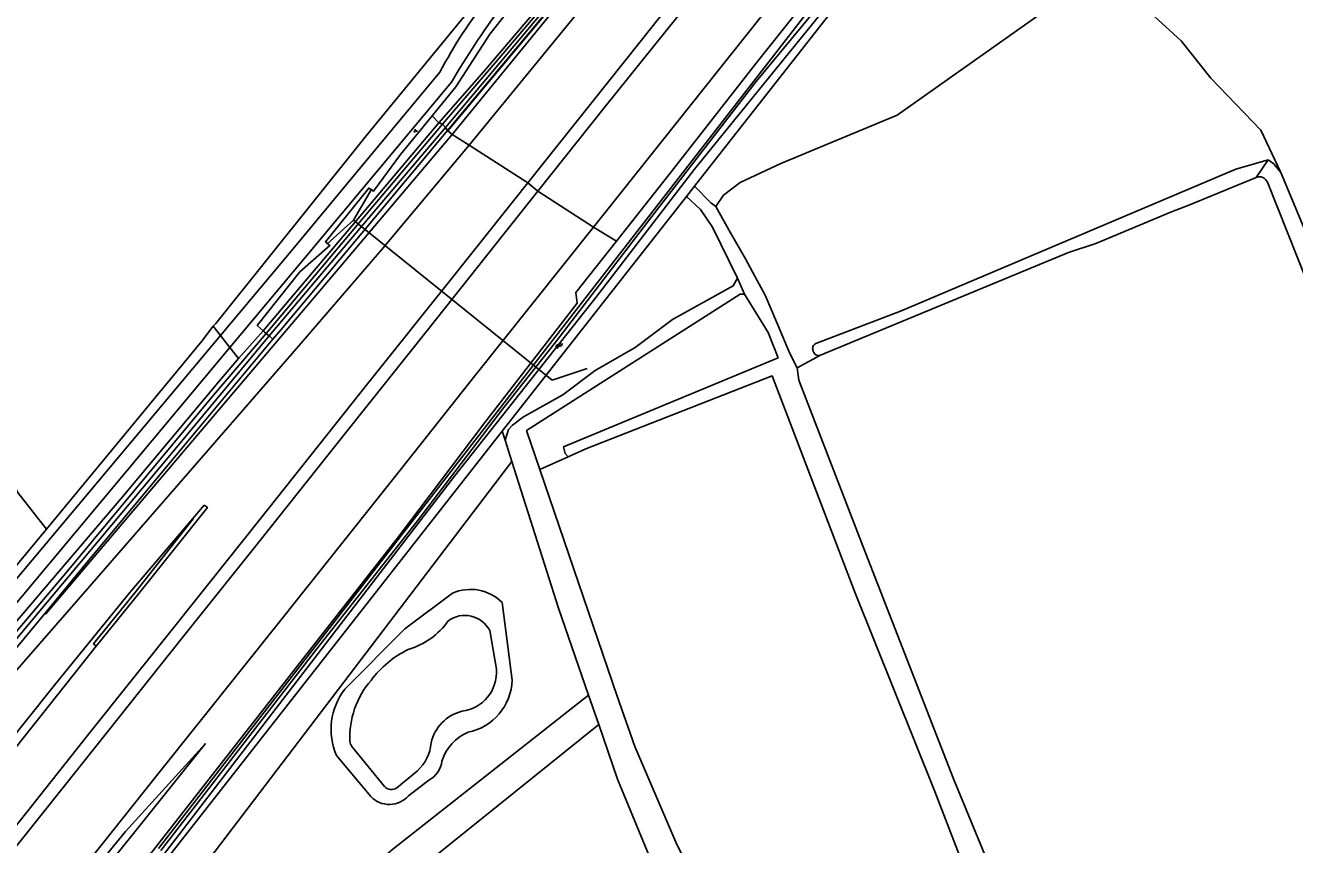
# Model space of a CAD drawing. Extents: x 135999 to 138000, y 396000 to 398501.
# Drawn here: x 137256.7 to 137552.6, y 396589.6 to 396780.5 of the extents above; entities that cross this region are included whole.
import ezdxf

# ---------------------------------------------------------------- set-up
doc = ezdxf.new("R2010")
doc.units = 0
for name, color, linetype in [('gg-knt-BGT kruinlijn', 7, 'Continuous'), ('gg-knt-bronhoudergrens', 7, 'Continuous'), ('gg-knt-verharding', 7, 'Continuous'), ('gg-kntw-bovenkant insteek waterloop', 7, 'Continuous'), ('gg-kntw-waterlijn', 7, 'Continuous'), ('gg-kwrk-duiker nz buis', 7, 'Continuous'), ('gt-grn-groengrens', 7, 'Continuous'), ('gt-grn-vlakafsluiter', 7, 'Continuous'), ('gt-grn-weggrens', 7, 'Continuous'), ('gt-symb-groenvak', 7, 'Continuous'), ('gt-symb-watersymbool', 7, 'Continuous'), ('gx-grn-maaiveld', 7, 'Continuous')]:
    doc.layers.add(name, color=color, linetype=linetype)

# ---------------------------------------------------------------- blocks, each defined once
blk = doc.blocks.new('gt0-WA')
at = {"layer": 'gt-symb-watersymbool'}
for centre, start, end in [((-0.32, 0.02), 28.0725, 151.9275), ((0.43, 0.42), 208.0725, 331.9275), ((-0.32, -0.43), 28.0725, 151.9275), ((0.43, -0.03), 208.0725, 331.9275)]:
    blk.add_arc(centre, 0.425, start, end, dxfattribs=at)
blk = doc.blocks.new('gt0-GRVAK')
at = {"layer": 'gt-symb-groenvak'}
for p, q in [((-0.11, 0.19), (-0.23, 0.24)), ((-0.18, 0.15), (0.09, 0.15)), ((-0.09, 0.21), (-0.16, 0.32)), ((-0.05, 0.21), (-0.05, 0.39)), ((0, 0.21), (0.06, 0.32)), ((0.02, 0.19), (0.13, 0.24)), ((0.26, -0.05), (0.2, 0.06)), ((0.3, -0.05), (0.3, 0.13)), ((0.35, -0.05), (0.41, 0.06)), ((-0.24, -0.23), (-0.36, -0.18)), ((-0.32, -0.26), (-0.05, -0.26)), ((-0.23, -0.21), (-0.29, -0.1)), ((-0.18, -0.2), (-0.18, -0.02)), ((-0.14, -0.21), (-0.07, -0.1)), ((-0.12, -0.23), (0, -0.18)), ((0.24, -0.07), (0.12, -0.02)), ((0.17, -0.11), (0.44, -0.11)), ((0.37, -0.07), (0.49, -0.02))]:
    blk.add_line(p, q, dxfattribs=at)

msp = doc.modelspace()

# ---------------------------------------------------------------- linework, layer by layer
at = {"layer": 'gg-knt-BGT kruinlijn'}
for p, q in [((137356.21, 396755.06), (137380.61, 396784.91)), ((137356.21, 396755.06), (137323.14, 396716.08)), ((137323.14, 396716.08), (137300.9, 396689.94)), ((137300.9, 396689.94), (137276.53, 396661.15)), ((137298.7, 396613.19), (137280.06, 396592.62)), ((137280.06, 396592.62), (137258.77, 396566.78))]:
    msp.add_line(p, q, dxfattribs=at)
at = {"layer": 'gg-knt-bronhoudergrens'}
for p, q in [((137385.36, 396715.76), (137363.77, 396688)), ((137312.15, 396709.34), (137310.73, 396710.59)), ((137442.07, 396703.67), (137436.59, 396700.69)), ((137368.54, 396683.86), (137367.87, 396685.95)), ((137383.2, 396679.99), (137376.63, 396676.98))]:
    msp.add_line(p, q, dxfattribs=at)
for points in [[(137459.98, 396759.61), (137505.22, 396791.66), (137504.21, 396792.92), (137502.8, 396796.8), (137502.45, 396799.09), (137504.81, 396801.58)], [(137549.42, 396746.27), (137544.71, 396756.08), (137533.07, 396768.2), (137526.12, 396776.96), (137514.54, 396787.59), (137504.81, 396801.58)], [(137459.98, 396759.61), (137432.84, 396748.33), (137423.32, 396743.93), (137419.44, 396740.93), (137417.68, 396738.29)], [(137264.96, 396560.62), (137282.27, 396582.82), (137324.88, 396637.35), (137343.38, 396660.92), (137363.77, 396688)]]:
    msp.add_lwpolyline(points, dxfattribs=at)
at = {"layer": 'gg-knt-verharding'}
for p, q in [((137336.86, 396749.78), (137353.35, 396769.62)), ((137321.93, 396726.4), (137356.05, 396767.32)), ((137318.68, 396727.93), (137336.86, 396749.78)), ((137318.68, 396727.93), (137302.15, 396708.23)), ((137304.36, 396705.41), (137321.93, 396726.4)), ((137226, 396611.75), (137304.36, 396705.41))]:
    msp.add_line(p, q, dxfattribs=at)
msp.add_lwpolyline([(137302.15, 396708.23), (137223.14, 396614.1), (137214.77, 396604.21)], dxfattribs=at)
for centre, radius, start, end in [((137447.26, 396720.86), 105.81, 141.2165, 152.5612), ((137511.39, 396677.07), 179.65, 143.1992, 149.8449)]:
    msp.add_arc(centre, radius, start, end, dxfattribs=at)
at = {"layer": 'gg-kntw-bovenkant insteek waterloop'}
for p, q in [((137412.66, 396743.03), (137468.29, 396813.93)), ((137543.63, 396745.09), (137546.44, 396749.15)), ((137549.42, 396746.27), (137558.17, 396725.22)), ((137412.66, 396743.03), (137416.46, 396739.16)), ((137543.63, 396745.09), (137527.96, 396738.62)), ((137367.87, 396685.95), (137410.8, 396740.66)), ((137417.68, 396738.29), (137416.46, 396739.16)), ((137523.88, 396737.06), (137506.25, 396729.67)), ((137523.88, 396737.06), (137527.96, 396738.62)), ((137422.75, 396721.59), (137424.32, 396717.91)), ((137385.5, 396714.69), (137287.69, 396588.69)), ((137306.35, 396702.86), (137312.15, 396709.34)), ((137440.31, 396704.78), (137440.51, 396704.32)), ((137434.89, 396704.03), (137436.59, 396700.69)), ((137290.02, 396586.74), (137367.87, 396685.95)), ((137373.51, 396686.13), (137376.63, 396676.98)), ((137370.17, 396627.95), (137367.85, 396646.03)), ((137390.36, 396617.6), (137387.99, 396624.44)), ((137329.26, 396610.34), (137337.21, 396600.79)), ((137345.99, 396600.96), (137350.74, 396604.6))]:
    msp.add_line(p, q, dxfattribs=at)
for points in [[(137554.55, 396933.06), (137523.66, 396892.66), (137385.5, 396714.69)], [(137440.99, 396706.36), (137460.69, 396713.92), (137538.91, 396747.02), (137546.44, 396749.15)], [(137546.44, 396749.15), (137547.74, 396748.28), (137549.42, 396746.27)], [(137546.26, 396743.98), (137558.01, 396714.43), (137596.37, 396610.68), (137612.33, 396567.53), (137614.64, 396567.73)], [(137422.75, 396721.59), (137416.88, 396733.46), (137414.1, 396737.59), (137410.8, 396740.66)], [(137434.89, 396704.03), (137432.06, 396710.86), (137429.13, 396717.67), (137426.84, 396721.9), (137424.55, 396726.13), (137421.12, 396732.21), (137417.68, 396738.29)], [(137442.07, 396703.67), (137499.89, 396727.6), (137506.25, 396729.67)], [(137368.54, 396683.86), (137369.35, 396686.3), (137370.24, 396687.31), (137372.83, 396689.31), (137381.98, 396694.42), (137389.52, 396700.08), (137398.85, 396705.46), (137407.55, 396712.01), (137421.72, 396719.82), (137422.75, 396721.59)], [(137424.32, 396717.91), (137423.32, 396717.88), (137373.51, 396686.13)], [(137432.16, 396703.01), (137429.85, 396708.95), (137424.32, 396717.91)], [(137229.31, 396611.95), (137278.93, 396670.19), (137301.96, 396697.71), (137306.35, 396702.86)], [(137432.16, 396703.01), (137382.16, 396682.32), (137382.54, 396680.75), (137383.2, 396679.99)], [(137383.2, 396679.99), (137387.34, 396681.84), (137430.79, 396698.81), (137450.05, 396648.39), (137468.71, 396601.96), (137485.4, 396558.62), (137491.36, 396560.61)], [(137436.59, 396700.69), (137437.04, 396697.85), (137451.98, 396658.98), (137473.04, 396604.94), (137491.36, 396560.61)], [(137376.63, 396676.98), (137394.65, 396624.2), (137398.81, 396612.47), (137408.31, 396590.15), (137421.46, 396563.68), (137435.19, 396536.05), (137487.53, 396430.71)], [(137331.18, 396625.82), (137345.16, 396639.89), (137356.29, 396648.18)], [(137390.36, 396617.6), (137340.03, 396577.12), (137271.12, 396521.7), (137265.17, 396517.28)], [(137413.47, 396564.36), (137408.31, 396573.07), (137404.13, 396582.07), (137394.77, 396604.87), (137390.36, 396617.6)]]:
    msp.add_lwpolyline(points, dxfattribs=at)
for centre, radius, start, end in [((137544.4, 396743.24), 2, 21.6929, 112.4543), ((137441.42, 396705.24), 1.2, 110.9832, 202.8465), ((137441.61, 396704.78), 1.2, 202.8231, 292.5051), ((137360.5, 396638.67), 10.4, 45.0969, 113.9176), ((137357.43, 396628.3), 12.74, 281.1131, 358.4121), ((137343.26, 396616.46), 15.29, 142.2209, 203.6164), ((137364.22, 396605.79), 10.91, 113.4285, 162.5736), ((137348.14, 396609.68), 5.7, 297.0542, 353.7522), ((137341.52, 396604.93), 5.98, 223.7757, 318.4149)]:
    msp.add_arc(centre, radius, start, end, dxfattribs=at)
at = {"layer": 'gg-kntw-waterlijn'}
for p, q in [((137366.51, 396630.46), (137364.94, 396639.49)), ((137332.8, 396612.49), (137340.45, 396603.14)), ((137343.26, 396602.85), (137348.1, 396606.77))]:
    msp.add_line(p, q, dxfattribs=at)
for points in [[(137288.25, 396588.23), (137305.8, 396610.9), (137324.63, 396635.21), (137348.08, 396665.02), (137368.22, 396691.45), (137380.39, 396706.78), (137402.74, 396736.01), (137427.09, 396767.48), (137448.06, 396792.83), (137464.62, 396813.92), (137501.14, 396859.02), (137519.33, 396881.48), (137541, 396910.03), (137554.18, 396928.93)], [(137555.13, 396928.05), (137552.2, 396923.56), (137538, 396903.83), (137533.61, 396897.98), (137514.9, 396874.3), (137487.73, 396840.45), (137440.95, 396781.78), (137412.66, 396747.02), (137389.68, 396717.09), (137356.74, 396675.47), (137331.63, 396642.81), (137290.97, 396589.92), (137289.09, 396587.53)], [(137312.86, 396708.71), (137300.53, 396694.33), (137266.41, 396653.22), (137231.17, 396611.58), (137232.15, 396610.88)], [(137232.15, 396610.88), (137250.56, 396632.84), (137291.54, 396681.69), (137313.51, 396708.14)]]:
    msp.add_lwpolyline(points, dxfattribs=at)
for centre, radius, start, end in [((137359.12, 396636.42), 6.58, 27.8266, 125.6156), ((137341.16, 396651.64), 17.24, 286.0337, 325.0659), ((137356.16, 396614.04), 23.38, 115.9726, 143.7613), ((137357.37, 396629.76), 9.16, 276.9027, 4.3861), ((137352.38, 396614.65), 20.05, 138.7635, 182.8644), ((137360.83, 396611.17), 9.79, 103.932, 167.4055), ((137334.35, 396613.75), 2, 182.8763, 219.2448), ((137341.31, 396614.12), 10, 312.7481, 355.3213), ((137342, 396604.4), 2, 219.2836, 309.0002)]:
    msp.add_arc(centre, radius, start, end, dxfattribs=at)
at = {"layer": 'gg-kwrk-duiker nz buis'}
for q in [(137333.17, 396735.15), (137387.68, 396700.58)]:
    msp.add_line((137379.48, 396697.85), q, dxfattribs=at)
msp.add_lwpolyline([(137337.46, 396742.43), (137333.17, 396735.15), (137327, 396729.57)], dxfattribs=at)
at = {"layer": 'gt-grn-groengrens'}
for p, q in [((137302.15, 396708.23), (137300.49, 396710.4)), ((137306.35, 396702.86), (137304.36, 396705.41))]:
    msp.add_line(p, q, dxfattribs=at)
for points in [[(137187.02, 396802.08), (137196.78, 396793.64), (137215.69, 396774.3), (137226.24, 396754.52), (137228, 396726.82), (137227.19, 396703.05), (137234.04, 396694.64), (137235.73, 396692.83), (137245.71, 396684.54), (137251.43, 396678.82), (137254.81, 396671.74), (137261.62, 396663.11)], [(137362.59, 396787), (137336.16, 396754.8), (137301.1, 396711.07), (137300.49, 396710.4)], [(137300.49, 396710.4), (137297.8, 396706.95), (137261.62, 396663.11)], [(137261.62, 396663.11), (137251.15, 396650.42), (137248.56, 396647.39)]]:
    msp.add_lwpolyline(points, dxfattribs=at)
at = {"layer": 'gt-grn-vlakafsluiter'}
msp.add_line((137410.8, 396740.66), (137412.66, 396743.03), dxfattribs=at)
at = {"layer": 'gt-grn-weggrens'}
msp.add_line((137302.15, 396708.23), (137304.36, 396705.41), dxfattribs=at)
at = {"layer": 'gx-grn-maaiveld'}
for p, q in [((137353.09, 396757.8), (137351.53, 396759.46)), ((137353.9, 396757.48), (137353.09, 396757.8)), ((137354.61, 396756.73), (137353.9, 396757.48)), ((137354.61, 396756.73), (137355.12, 396756.01)), ((137355.2, 396755.94), (137355.12, 396756.01)), ((137356.21, 396755.06), (137355.2, 396755.94)), ((137356.21, 396755.06), (137360.15, 396752.58)), ((137373.82, 396743.86), (137360.15, 396752.58)), ((137376.17, 396741.86), (137373.82, 396743.86)), ((137376.17, 396741.86), (137389.17, 396733.5)), ((137389.17, 396733.5), (137394.51, 396730.24)), ((137312.15, 396709.34), (137312.47, 396709.06)), ((137312.86, 396708.71), (137312.47, 396709.06)), ((137313.51, 396708.14), (137314.4, 396707.36)), ((137370.13, 396678.84), (137368.54, 396683.86)), ((137277.07, 396556.75), (137370.13, 396678.84)), ((137298.39, 396668.7), (137295.73, 396665.57))]:
    msp.add_line(p, q, dxfattribs=at)
for points in [[(137516.29, 396949.3), (137507.48, 396937.51), (137484.21, 396907.25), (137462.86, 396880.32), (137450.59, 396865.03), (137421.75, 396828.97), (137392.59, 396792.2), (137360.15, 396752.58)], [(137353.09, 396757.8), (137363.61, 396769.75), (137382.84, 396792.49), (137398.5, 396811.32), (137426.89, 396847.1), (137452.99, 396880.64), (137480.46, 396915.13), (137504.18, 396945.61), (137504.63, 396946.14), (137505.56, 396946.48), (137506.37, 396946.29), (137506.99, 396945.49), (137507.14, 396944.34), (137506.85, 396943.64), (137486.4, 396916.36), (137454.79, 396876.76), (137422.71, 396836.85), (137396.92, 396806.07), (137355.12, 396756.01)], [(137480.38, 396915.19), (137504.11, 396945.67), (137504.57, 396946.23), (137505.55, 396946.58), (137506.43, 396946.37), (137507.09, 396945.53), (137507.24, 396944.32), (137506.93, 396943.59), (137486.48, 396916.3), (137454.87, 396876.7), (137422.79, 396836.79), (137396.99, 396806), (137355.2, 396755.94)], [(137533, 396946.03), (137526.86, 396937.57), (137495.59, 396896.74), (137460.02, 396852.02), (137427.18, 396810.88), (137399.71, 396776.27), (137373.82, 396743.86)], [(137536.22, 396945.4), (137532.61, 396940.55), (137518.04, 396921.06), (137505.23, 396904.37), (137494.75, 396890.88), (137486.42, 396880.3), (137458.29, 396845.05), (137414.34, 396789.59), (137391.96, 396761.68), (137376.17, 396741.86)], [(137553.16, 396942.08), (137542.25, 396927.3), (137530.02, 396911.13), (137516.35, 396893.35), (137507.04, 396881.68), (137498.36, 396870.76), (137472.62, 396838.53), (137428.01, 396782.32), (137389.17, 396733.5)], [(137353.9, 396757.48), (137368.06, 396774.01), (137382.06, 396790.51), (137401.43, 396813.69), (137426.36, 396844.73), (137474.48, 396905.03), (137490.54, 396925.72)], [(137354.61, 396756.73), (137372.21, 396777.61), (137401.18, 396812.2), (137450.33, 396873.47), (137490.98, 396925.27)], [(137489.45, 396851.03), (137487.67, 396848.77), (137465.49, 396820.61), (137447.15, 396796.99), (137427.04, 396771.71), (137406.99, 396746.08), (137394.51, 396730.24)], [(137351.53, 396759.46), (137357.07, 396766.22), (137364.95, 396778.5), (137402.01, 396825.43)], [(137351.53, 396759.46), (137344.14, 396750.45), (137337.86, 396741.91), (137336.73, 396742.6), (137326.64, 396730.1), (137327.69, 396729.26), (137320.67, 396723.05), (137310.73, 396710.59)], [(137312.15, 396709.34), (137335.97, 396737.51), (137353.09, 396757.8)], [(137353.9, 396757.48), (137337.33, 396737.87), (137312.86, 396708.71)], [(137313.51, 396708.14), (137317.31, 396712.67), (137337.62, 396736.67), (137354.61, 396756.73)], [(137355.12, 396756.01), (137335.15, 396732.07), (137316.29, 396709.63), (137314.4, 396707.36)], [(137186.2, 396547.94), (137198.78, 396563.57), (137213.21, 396581.61), (137226.38, 396597.47), (137238.28, 396611.4), (137247.8, 396622.44), (137271.7, 396649.84), (137297.23, 396679.11), (137320.47, 396705.86), (137339.71, 396728.2), (137360.15, 396752.58)], [(137373.82, 396743.86), (137355.97, 396721.41), (137336.74, 396697.38), (137311.35, 396665.39), (137291.86, 396640.87), (137271.51, 396615.4), (137249.55, 396587.82), (137227.73, 396560.42), (137203.73, 396530.38), (137187.47, 396510.01), (137172.03, 396490.47), (137158.86, 396473.82), (137145.73, 396456.89), (137133.65, 396441.23)], [(137376.17, 396741.86), (137350.45, 396709.48), (137331.77, 396686.08), (137311.06, 396660.01), (137293.35, 396637.86), (137273.08, 396612.43), (137252.38, 396586.46), (137232.54, 396561.53), (137212.6, 396536.45), (137193.65, 396512.74), (137173.86, 396487.7), (137148.13, 396454.69), (137136.48, 396439.46)], [(137153.85, 396428.21), (137160.36, 396437.98), (137168.12, 396449.25), (137179.12, 396464.72), (137192.89, 396483.56), (137205.72, 396501.08), (137220.77, 396521.04), (137236.88, 396542.14), (137261.6, 396573.41), (137287.26, 396605.6), (137316.52, 396642.29), (137344.41, 396677.24), (137361.47, 396698.88), (137389.17, 396733.5)], [(137385.36, 396715.76), (137385.05, 396718.23), (137394.51, 396730.24)], [(137314.4, 396707.36), (137296.48, 396685.91), (137271.12, 396655.44), (137261.27, 396643.52)], [(137312.86, 396708.71), (137313.28, 396708.34), (137313.51, 396708.14)], [(137387.99, 396624.44), (137380.97, 396644.68), (137370.13, 396678.84)], [(137273.22, 396635.86), (137283.17, 396648.14), (137299.14, 396668.16), (137298.39, 396668.7)], [(137295.73, 396665.57), (137281.05, 396648.32), (137263.75, 396627.14), (137235.07, 396591.32), (137214.55, 396565.52), (137196.93, 396543.41), (137182.01, 396524.67), (137168.16, 396507.26), (137155.66, 396491.4), (137143.41, 396475.9), (137133.83, 396463.53), (137122.45, 396448.7)], [(137295.73, 396665.57), (137295.84, 396665.48), (137282.52, 396648.66), (137272.57, 396636.39), (137273.22, 396635.86)], [(137276.53, 396661.15), (137261.48, 396643.35), (137261.35, 396643.46), (137261.27, 396643.52)], [(137261.27, 396643.52), (137251.54, 396631.74), (137234.91, 396612.57), (137232.2, 396609.83), (137232.2, 396609.83)], [(137273.22, 396635.86), (137260.34, 396619.69), (137243.8, 396598.97), (137230.2, 396581.68), (137219.93, 396568.74), (137208.05, 396553.86), (137188.97, 396529.86), (137173.03, 396509.83), (137158.25, 396491.22), (137143.73, 396472.72), (137129.36, 396454.1), (137124.29, 396447.51)], [(137281.03, 396536.35), (137342.37, 396588.49), (137387.99, 396624.44)], [(137298.7, 396613.19), (137262.84, 396568.37), (137229.96, 396526.72), (137198.68, 396485.07), (137176.26, 396454.68), (137158.27, 396427.08)]]:
    msp.add_lwpolyline(points, dxfattribs=at)

# ---------------------------------------------------------------- block references
at = {"layer": 'gt-symb-groenvak'}
msp.add_blockref('gt0-GRVAK', (137347.6, 396755.96), dxfattribs=at)
at = {"layer": 'gt-symb-watersymbool', "rotation": 49.29925519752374}
msp.add_blockref('gt0-WA', (137381.08, 396705.9), dxfattribs=at)

doc.saveas('drawing.dxf')
